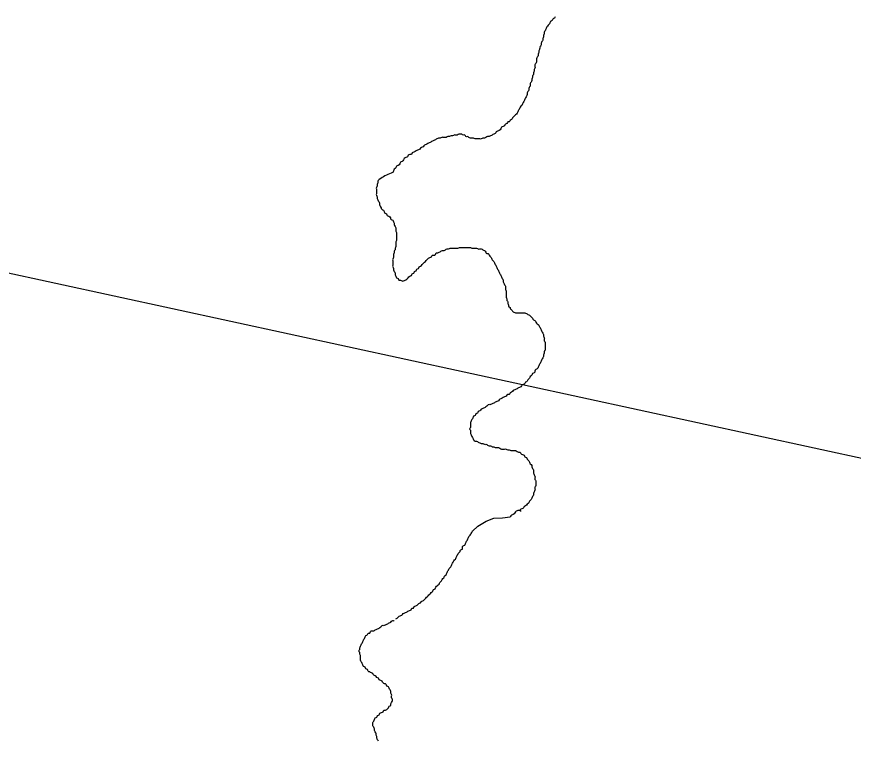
# Model space of a CAD drawing. Extents: x 813775 to 1157140, y 1757555 to 1979907.
# Drawn here: x 1043296 to 1046227, y 1836401 to 1838938 of the extents above; entities that cross this region are included whole.
import ezdxf

# ---------------------------------------------------------------- set-up
doc = ezdxf.new("R2010")
doc.units = 0
doc.layers.add('Level 35', color=7, linetype='Continuous')
doc.layers.add('R_Draft', color=7, linetype='Continuous')

msp = doc.modelspace()

# ---------------------------------------------------------------- linework, layer by layer
at = {"layer": 'Level 35'}
msp.add_lwpolyline([(1044892.8, 1837137), (1044911.8, 1837154.7), (1044940.4, 1837171.8), (1044967.7, 1837182), (1044997.6, 1837183.3), (1045024.7, 1837187.6)], dxfattribs=at)
for points in [[(1045182.5, 1838938), (1045179.8, 1838932.6), (1045174.4, 1838929.8), (1045171.6, 1838924.4), (1045166.2, 1838921.7), (1045163.5, 1838916.2), (1045160.8, 1838910.8), (1045155.3, 1838905.3), (1045152.6, 1838899.9), (1045149.9, 1838894.4), (1045147.1, 1838889), (1045144.4, 1838883.5), (1045144.4, 1838878.1), (1045141.7, 1838872.6), (1045141.7, 1838867.2), (1045139, 1838861.7), (1045139, 1838856.3), (1045136.2, 1838850.8), (1045133.5, 1838845.4), (1045133.5, 1838839.9), (1045130.8, 1838834.5), (1045128.1, 1838829), (1045128.1, 1838823.6), (1045125.3, 1838818.1), (1045125.3, 1838812.7), (1045122.6, 1838807.2), (1045122.6, 1838801.8), (1045119.9, 1838796.3), (1045117.2, 1838790.9), (1045117.2, 1838785.4), (1045117.2, 1838780), (1045114.4, 1838774.5), (1045111.7, 1838769.1), (1045111.7, 1838763.6), (1045111.7, 1838758.2), (1045109, 1838752.7), (1045109, 1838747.3), (1045106.3, 1838741.8), (1045106.3, 1838736.4), (1045103.6, 1838730.9), (1045103.6, 1838725.5), (1045100.8, 1838720), (1045100.8, 1838714.6), (1045098.1, 1838709.1), (1045095.4, 1838703.7), (1045095.4, 1838698.2), (1045092.7, 1838692.8), (1045089.9, 1838687.3), (1045089.9, 1838681.9), (1045087.2, 1838676.4), (1045084.5, 1838671), (1045084.5, 1838665.5), (1045081.8, 1838660.1), (1045079, 1838654.6), (1045076.3, 1838649.2), (1045073.6, 1838643.7), (1045070.9, 1838638.3), (1045068.1, 1838632.8), (1045065.4, 1838627.4), (1045060, 1838621.9), (1045057.3, 1838616.5), (1045054.5, 1838611), (1045051.8, 1838605.6), (1045049.1, 1838600.1), (1045043.6, 1838594.7), (1045038.2, 1838589.2), (1045032.7, 1838583.8), (1045030, 1838578.3), (1045024.6, 1838575.6), (1045021.8, 1838570.1), (1045016.4, 1838570.1), (1045013.7, 1838564.7), (1045008.2, 1838562), (1045005.5, 1838556.5), (1045000.1, 1838553.8), (1044994.6, 1838551.1), (1044991.9, 1838545.6), (1044986.4, 1838540.2), (1044981, 1838537.4), (1044975.5, 1838534.7), (1044972.8, 1838529.3), (1044967.4, 1838526.5), (1044961.9, 1838523.8), (1044956.5, 1838521.1), (1044951, 1838518.4), (1044945.6, 1838518.4), (1044940.1, 1838515.6), (1044934.7, 1838512.9), (1044929.2, 1838512.9), (1044923.8, 1838510.2), (1044918.3, 1838510.2)], [(1044918.3, 1838510.2), (1044912.9, 1838510.2), (1044907.4, 1838510.2), (1044902, 1838510.2), (1044896.6, 1838512.9), (1044891.1, 1838512.9), (1044885.7, 1838512.9), (1044880.2, 1838515.6), (1044874.8, 1838518.4), (1044869.3, 1838518.4), (1044866.6, 1838523.8), (1044861.1, 1838523.8), (1044855.7, 1838526.5), (1044850.3, 1838526.5), (1044844.8, 1838526.5), (1044839.4, 1838523.8), (1044833.9, 1838523.8), (1044828.5, 1838523.8), (1044823, 1838521.1), (1044817.6, 1838521.1), (1044812.1, 1838518.4), (1044806.7, 1838518.4), (1044801.2, 1838515.6), (1044795.8, 1838515.6), (1044790.3, 1838515.6), (1044784.9, 1838515.6), (1044779.4, 1838512.9), (1044774, 1838512.9), (1044768.5, 1838510.2), (1044763.1, 1838507.5), (1044757.6, 1838504.7), (1044752.2, 1838502), (1044746.8, 1838499.3), (1044741.3, 1838496.6), (1044735.9, 1838493.8), (1044730.4, 1838491.1), (1044725, 1838488.4), (1044719.5, 1838482.9), (1044714.1, 1838480.2), (1044708.6, 1838474.7), (1044703.2, 1838472), (1044697.7, 1838469.3), (1044692.3, 1838466.6), (1044686.8, 1838463.8), (1044681.4, 1838461.1), (1044678.7, 1838455.7), (1044673.2, 1838455.7), (1044667.8, 1838452.9), (1044665, 1838447.5), (1044659.6, 1838444.8), (1044654.1, 1838442), (1044651.4, 1838436.6), (1044646, 1838431.1), (1044640.5, 1838428.4), (1044637.8, 1838423), (1044632.4, 1838417.5), (1044626.9, 1838414.8), (1044624.2, 1838409.3), (1044618.7, 1838403.9), (1044616, 1838398.4), (1044613.3, 1838393), (1044607.8, 1838390.3), (1044566.5, 1838368.7)], [(1044566.5, 1838368.7), (1044564.3, 1838367.4), (1044561.5, 1838361.9), (1044561.5, 1838356.5), (1044558.8, 1838351), (1044558.8, 1838345.6), (1044556.1, 1838340.1), (1044556.1, 1838334.7), (1044556.1, 1838329.2), (1044556.1, 1838323.8), (1044556.1, 1838318.3), (1044556.1, 1838312.9), (1044558.8, 1838307.4), (1044558.8, 1838302), (1044561.5, 1838296.5), (1044564.3, 1838291.1), (1044567, 1838285.6), (1044567, 1838280.2), (1044569.7, 1838274.7), (1044572.4, 1838269.3), (1044575.2, 1838263.8), (1044580.6, 1838261.1), (1044583.3, 1838255.7), (1044586.1, 1838250.2), (1044591.5, 1838247.5), (1044594.2, 1838242), (1044599.7, 1838239.3), (1044605.1, 1838233.9), (1044607.8, 1838228.4), (1044613.3, 1838225.7), (1044616, 1838220.2), (1044618.7, 1838214.8), (1044618.7, 1838209.3), (1044621.5, 1838203.9), (1044624.2, 1838198.4), (1044624.2, 1838193), (1044624.2, 1838187.5), (1044626.9, 1838182.1), (1044626.9, 1838176.6), (1044626.9, 1838171.2), (1044626.9, 1838165.7), (1044626.9, 1838160.3), (1044626.9, 1838154.8), (1044624.2, 1838149.4), (1044624.2, 1838143.9), (1044624.2, 1838138.5), (1044624.2, 1838133), (1044621.5, 1838127.6), (1044621.5, 1838122.1), (1044618.7, 1838116.7), (1044618.7, 1838111.2), (1044616, 1838105.8), (1044616, 1838100.3), (1044616, 1838094.9), (1044613.3, 1838089.4), (1044613.3, 1838084), (1044613.3, 1838078.5), (1044613.3, 1838073.1), (1044613.3, 1838067.6), (1044613.3, 1838062.2), (1044616, 1838056.7), (1044616, 1838051.3), (1044618.7, 1838045.8), (1044621.5, 1838040.4), (1044621.5, 1838034.9), (1044624.2, 1838029.5), (1044626.9, 1838024), (1044632.4, 1838021.3), (1044635.1, 1838015.9), (1044640.5, 1838015.9), (1044646, 1838013.1), (1044651.4, 1838013.1), (1044656.9, 1838015.9), (1044662.3, 1838018.6), (1044667.8, 1838024), (1044673.2, 1838029.5), (1044678.7, 1838032.2), (1044681.4, 1838037.7), (1044686.8, 1838040.4), (1044689.6, 1838045.8), (1044695, 1838048.6), (1044697.7, 1838054), (1044703.2, 1838056.7), (1044705.9, 1838062.2), (1044711.3, 1838064.9), (1044716.8, 1838070.4), (1044722.2, 1838075.8), (1044727.7, 1838081.3), (1044733.1, 1838086.7)], [(1044733.1, 1838086.7), (1044738.6, 1838092.2), (1044744, 1838094.9), (1044749.5, 1838097.6), (1044752.2, 1838103.1), (1044757.6, 1838103.1), (1044763.1, 1838105.8), (1044765.8, 1838111.2), (1044771.3, 1838111.2), (1044776.7, 1838114), (1044782.2, 1838116.7), (1044787.6, 1838119.4), (1044793.1, 1838119.4), (1044798.5, 1838122.1), (1044803.9, 1838124.9), (1044809.4, 1838124.9), (1044814.8, 1838127.6), (1044820.3, 1838127.6), (1044825.7, 1838127.6), (1044831.2, 1838127.6), (1044836.6, 1838127.6), (1044842.1, 1838127.6), (1044847.5, 1838130.3), (1044853, 1838130.3), (1044858.4, 1838130.3), (1044863.9, 1838130.3), (1044869.3, 1838130.3), (1044874.8, 1838130.3), (1044880.2, 1838130.3), (1044885.7, 1838130.3), (1044891.1, 1838127.6), (1044896.6, 1838127.6), (1044902, 1838127.6), (1044907.4, 1838127.6), (1044912.9, 1838124.9), (1044918.3, 1838124.9), (1044923.8, 1838124.9), (1044929.2, 1838122.1), (1044934.7, 1838119.4), (1044940.1, 1838114), (1044942.9, 1838108.5), (1044948.3, 1838108.5), (1044951, 1838103.1), (1044956.5, 1838097.6), (1044959.2, 1838092.2), (1044961.9, 1838086.7), (1044967.4, 1838081.3), (1044970.1, 1838075.8), (1044972.8, 1838070.4), (1044975.5, 1838064.9), (1044978.3, 1838059.5), (1044981, 1838054), (1044983.7, 1838048.6), (1044986.4, 1838043.1), (1044989.2, 1838037.7), (1044991.9, 1838032.2), (1044994.6, 1838026.8), (1044997.3, 1838021.3), (1045000.1, 1838015.9), (1045000.1, 1838010.4), (1045002.8, 1838005), (1045005.5, 1837999.5), (1045008.2, 1837994.1), (1045008.2, 1837988.6), (1045008.2, 1837983.2), (1045010.9, 1837977.7), (1045010.9, 1837972.3), (1045010.9, 1837966.8), (1045010.9, 1837961.3), (1045010.9, 1837955.9), (1045013.7, 1837950.4), (1045013.7, 1837945), (1045016.4, 1837939.5), (1045016.4, 1837934.1), (1045019.1, 1837928.6), (1045019.1, 1837923.2), (1045024.6, 1837920.5), (1045024.6, 1837915), (1045030, 1837912.3), (1045032.7, 1837906.8), (1045038.2, 1837904.1), (1045043.6, 1837901.4), (1045049.1, 1837901.4), (1045054.5, 1837901.4), (1045060, 1837901.4), (1045065.4, 1837901.4), (1045070.9, 1837901.4), (1045076.3, 1837901.4), (1045081.8, 1837898.7), (1045087.2, 1837895.9), (1045092.7, 1837893.2)], [(1045092.7, 1837893.2), (1045098.1, 1837887.8), (1045103.6, 1837882.3), (1045106.3, 1837876.9), (1045111.7, 1837874.1), (1045114.4, 1837868.7), (1045119.9, 1837863.2), (1045125.3, 1837857.8), (1045128.1, 1837852.3), (1045130.8, 1837846.9), (1045133.5, 1837841.4), (1045136.2, 1837836), (1045139, 1837830.5), (1045141.7, 1837825.1), (1045141.7, 1837819.6), (1045144.4, 1837814.2), (1045144.4, 1837808.7), (1045144.4, 1837803.3), (1045147.1, 1837797.8), (1045147.1, 1837792.4), (1045147.1, 1837786.9), (1045147.1, 1837781.5), (1045147.1, 1837776), (1045147.1, 1837770.6), (1045144.4, 1837765.1), (1045144.4, 1837759.7), (1045141.7, 1837754.2), (1045141.7, 1837748.8), (1045139, 1837743.3), (1045136.2, 1837737.9), (1045133.5, 1837732.4), (1045130.8, 1837727), (1045128.1, 1837721.5), (1045125.3, 1837716.1), (1045122.6, 1837710.6), (1045119.9, 1837705.2), (1045114.4, 1837702.5), (1045111.7, 1837697), (1045109, 1837691.6), (1045103.6, 1837688.8), (1045100.8, 1837683.4), (1045095.4, 1837677.9), (1045092.7, 1837672.5), (1045087.2, 1837667), (1045084.5, 1837661.6), (1045079, 1837658.9), (1045076.3, 1837653.4), (1045070.9, 1837650.7), (1045065.4, 1837648), (1045062.7, 1837642.5), (1045057.3, 1837639.8), (1045051.8, 1837637.1), (1045046.4, 1837634.3), (1045040.9, 1837631.6), (1045035.5, 1837628.9), (1045030, 1837623.4), (1045024.6, 1837620.7), (1045021.8, 1837615.3), (1045016.4, 1837615.3), (1045010.9, 1837609.8), (1045005.5, 1837607.1), (1045000.1, 1837604.4), (1044994.6, 1837601.6), (1044989.2, 1837598.9), (1044983.7, 1837593.5), (1044978.3, 1837590.7), (1044972.8, 1837588), (1044967.4, 1837585.3), (1044961.9, 1837582.6), (1044956.5, 1837579.8), (1044951, 1837579.8), (1044945.6, 1837577.1), (1044940.1, 1837571.7), (1044934.7, 1837568.9), (1044929.2, 1837566.2), (1044923.8, 1837563.5), (1044918.3, 1837558), (1044912.9, 1837555.3), (1044910.2, 1837549.9), (1044904.7, 1837547.1), (1044902, 1837541.7), (1044896.6, 1837539), (1044893.8, 1837533.5), (1044891.1, 1837528.1), (1044888.4, 1837522.6), (1044885.7, 1837517.2), (1044885.7, 1837511.7), (1044885.7, 1837506.3), (1044885.7, 1837500.8), (1044882.9, 1837495.4), (1044885.7, 1837489.9)], [(1044885.7, 1837489.9), (1044885.7, 1837484.5), (1044885.7, 1837479), (1044888.4, 1837473.6), (1044891.1, 1837468.1), (1044893.8, 1837462.7), (1044896.6, 1837457.2), (1044902, 1837451.8), (1044907.4, 1837451.8), (1044912.9, 1837449), (1044918.3, 1837446.3), (1044923.8, 1837443.6), (1044929.2, 1837443.6), (1044934.7, 1837440.9), (1044940.1, 1837440.9), (1044945.6, 1837438.1), (1044951, 1837435.4), (1044956.5, 1837435.4), (1044961.9, 1837432.7), (1044967.4, 1837432.7), (1044972.8, 1837430), (1044978.3, 1837430), (1044983.7, 1837430), (1044989.2, 1837427.2), (1044994.6, 1837424.5), (1045000.1, 1837424.5), (1045005.5, 1837424.5), (1045010.9, 1837424.5), (1045016.4, 1837421.8), (1045021.8, 1837421.8), (1045027.3, 1837419.1), (1045032.7, 1837419.1), (1045038.2, 1837419.1), (1045043.6, 1837419.1), (1045049.1, 1837416.3), (1045054.5, 1837413.6), (1045060, 1837413.6), (1045062.7, 1837408.2), (1045068.1, 1837405.4), (1045073.6, 1837402.7), (1045076.3, 1837397.3), (1045081.8, 1837394.5), (1045084.5, 1837389.1), (1045089.9, 1837383.6), (1045092.7, 1837378.2), (1045095.4, 1837372.7), (1045100.8, 1837367.3), (1045100.8, 1837361.8), (1045103.6, 1837356.4), (1045106.3, 1837350.9), (1045106.3, 1837345.5), (1045106.3, 1837340), (1045109, 1837334.6), (1045111.7, 1837329.1), (1045111.7, 1837323.7), (1045111.7, 1837318.2), (1045114.4, 1837312.8), (1045114.4, 1837307.3), (1045114.4, 1837301.9), (1045114.4, 1837296.4), (1045111.7, 1837291), (1045111.7, 1837285.5), (1045111.7, 1837280.1), (1045109, 1837274.6), (1045106.3, 1837269.2), (1045106.3, 1837263.7), (1045103.6, 1837258.3), (1045100.8, 1837252.8), (1045098.1, 1837247.4), (1045092.7, 1837241.9), (1045089.9, 1837236.5), (1045084.5, 1837231), (1045079, 1837225.6), (1045073.6, 1837222.9), (1045070.9, 1837217.4), (1045065.4, 1837214.7), (1045060, 1837212), (1045062.7, 1837206.5), (1045057.3, 1837209.2), (1045051.8, 1837209.2), (1045046.4, 1837206.5), (1045040.9, 1837201.1), (1045035.5, 1837195.6), (1045030, 1837192.9), (1045024.7, 1837187.6)], [(1044847.5, 1837062.8), (1044849.2, 1837066.2), (1044851.9, 1837071.6), (1044857.3, 1837074.3), (1044857.3, 1837079.8), (1044860.1, 1837085.2), (1044865.5, 1837088), (1044868.2, 1837093.4), (1044871, 1837098.9), (1044873.7, 1837104.3), (1044876.4, 1837109.8), (1044879.1, 1837115.2), (1044881.9, 1837120.7), (1044887.3, 1837126.1), (1044890, 1837131.6), (1044892.8, 1837137), (1044893.2, 1837137.6)], [(1044624.5, 1836829.8), (1044628.6, 1836831.8), (1044634, 1836837.3), (1044639.4, 1836840), (1044644.9, 1836842.7), (1044650.3, 1836848.2), (1044655.8, 1836850.9), (1044661.2, 1836853.6), (1044666.7, 1836856.3), (1044672.1, 1836859.1), (1044677.6, 1836861.8), (1044680.3, 1836867.2), (1044685.8, 1836867.2), (1044688.5, 1836872.7), (1044693.9, 1836875.4), (1044699.4, 1836878.1), (1044704.8, 1836883.6), (1044710.3, 1836886.3), (1044715.7, 1836891.8), (1044721.2, 1836894.5), (1044726.6, 1836899.9), (1044732.1, 1836905.4), (1044737.5, 1836910.8), (1044742.9, 1836916.3), (1044748.4, 1836921.7), (1044753.8, 1836927.2), (1044756.6, 1836932.6), (1044762, 1836935.4), (1044764.7, 1836940.8), (1044770.2, 1836946.3), (1044775.6, 1836951.7), (1044778.4, 1836957.2), (1044783.8, 1836962.6), (1044786.5, 1836968.1), (1044792, 1836973.5), (1044794.7, 1836979), (1044800.1, 1836984.4), (1044802.9, 1836989.9), (1044805.6, 1836995.3), (1044808.3, 1837000.8), (1044811, 1837006.2), (1044816.5, 1837011.7), (1044819.2, 1837017.1), (1044821.9, 1837022.6), (1044824.7, 1837028), (1044827.4, 1837033.5), (1044832.8, 1837038.9), (1044835.6, 1837044.4), (1044838.3, 1837049.8), (1044841, 1837055.3), (1044849.2, 1837066.2)], [(1044579.5, 1836807.3), (1044585, 1836807.3), (1044590.4, 1836810), (1044595.9, 1836812.7), (1044601.3, 1836815.5), (1044606.8, 1836818.2), (1044612.2, 1836823.6), (1044617.7, 1836823.6), (1044618, 1836823.9)], [(1044563.2, 1836401.2), (1044560.5, 1836406.7), (1044557.7, 1836412.1), (1044557.7, 1836417.6), (1044555, 1836423), (1044555, 1836428.5), (1044552.3, 1836433.9), (1044549.6, 1836439.4), (1044549.6, 1836444.8), (1044546.8, 1836450.3), (1044544.1, 1836455.7), (1044544.1, 1836461.2), (1044544.1, 1836466.6), (1044546.8, 1836472.1), (1044549.6, 1836477.5), (1044552.3, 1836483), (1044557.7, 1836485.7), (1044560.5, 1836491.2), (1044565.9, 1836493.9), (1044568.6, 1836499.3), (1044574.1, 1836502.1), (1044579.5, 1836504.8), (1044582.3, 1836510.2), (1044587.7, 1836510.2), (1044593.1, 1836513), (1044598.6, 1836518.4), (1044601.3, 1836523.9), (1044606.8, 1836526.6), (1044606.8, 1836532.1), (1044609.5, 1836537.5), (1044612.2, 1836543), (1044612.2, 1836548.4), (1044609.5, 1836553.9), (1044609.5, 1836559.3), (1044609.5, 1836564.8), (1044606.8, 1836570.2), (1044606.8, 1836575.7), (1044604, 1836581.1), (1044601.3, 1836586.6), (1044598.6, 1836592), (1044593.1, 1836594.7), (1044590.4, 1836600.2), (1044585, 1836602.9), (1044579.5, 1836605.6), (1044576.8, 1836611.1), (1044571.4, 1836613.8), (1044565.9, 1836616.5), (1044563.2, 1836622), (1044557.7, 1836624.7), (1044552.3, 1836630.2), (1044546.8, 1836632.9), (1044544.1, 1836638.3), (1044538.7, 1836641.1), (1044533.2, 1836643.8), (1044527.8, 1836646.5), (1044525.1, 1836652), (1044519.6, 1836654.7), (1044516.9, 1836660.1), (1044511.4, 1836662.9), (1044508.7, 1836668.3), (1044506, 1836673.8), (1044503.3, 1836679.2), (1044500.5, 1836684.7), (1044500.5, 1836690.1), (1044500.5, 1836695.6), (1044500.5, 1836701), (1044497.8, 1836706.5), (1044497.8, 1836711.9), (1044495.1, 1836717.4), (1044497.8, 1836722.8), (1044497.8, 1836728.3), (1044500.5, 1836733.7), (1044503.3, 1836739.2), (1044506, 1836744.6), (1044508.7, 1836750.1), (1044511.4, 1836755.5), (1044514.2, 1836761), (1044516.9, 1836766.4), (1044519.6, 1836771.9), (1044525.1, 1836774.6), (1044527.8, 1836780), (1044533.2, 1836780), (1044535.9, 1836785.5), (1044541.4, 1836788.2), (1044546.8, 1836788.2), (1044552.3, 1836790.9), (1044557.7, 1836793.7), (1044563.2, 1836796.4), (1044568.6, 1836799.1), (1044574.1, 1836804.6), (1044579.5, 1836807.3)]]:
    msp.add_spline(points, degree=3, dxfattribs=at)
at = {"layer": 'R_Draft'}
msp.add_line((1092628.5, 1827333), (1002593.6, 1846862.3), dxfattribs=at)

doc.saveas('drawing.dxf')
